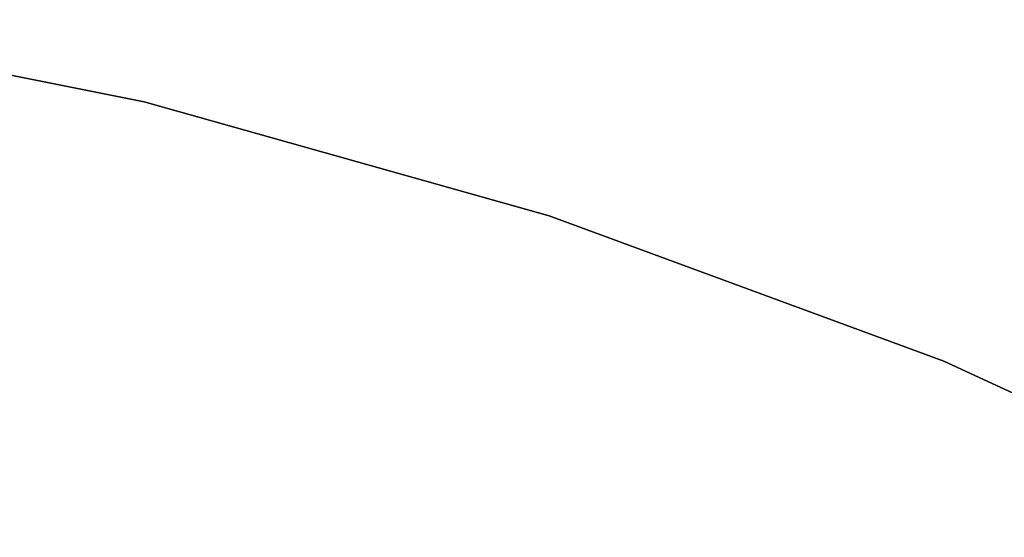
# Model space of a CAD drawing. Extents: x -189 to 189, y -189 to 189.
# Tile 469 of 591: x 7.9 to 14.79, y 33.41 to 37.03. Entities that reach past the tile are written whole.
import ezdxf

# ---------------------------------------------------------------- set-up
doc = ezdxf.new("R2010")
doc.units = 0
doc.header["$LTSCALE"] = 25.4
doc.layers.get('0').update_dxf_attribs({"linetype": 'CONTINUOUS'})

# ---------------------------------------------------------------- blocks, each defined once
blk = doc.blocks.new('CAMELEON-KENAI-C-12244_STL')
at = {"color": 0}
for p, q in [((8.7696, 36.4578, -4), (5.8817, 37.0322, -4)), ((5.8817, 37.0322, -2), (8.7696, 36.4578, -2)), ((5.8817, 37.0322, -2), (8.7696, 36.4578, -2)), ((8.7696, 36.4578, -4), (5.8817, 37.0322, -4)), ((11.6036, 35.6585, -4), (8.7696, 36.4578, -4)), ((8.7696, 36.4578, -2), (11.6036, 35.6585, -2)), ((8.7696, 36.4578, -2), (11.6036, 35.6585, -2)), ((8.7696, 36.4578, -2), (8.7696, 36.4578, -4)), ((11.6036, 35.6585, -4), (8.7696, 36.4578, -4)), ((8.7696, 36.4578, -2), (8.7696, 36.4578, -4)), ((14.3661, 34.6394, -4), (11.6036, 35.6585, -4)), ((11.6036, 35.6585, -2), (14.3661, 34.6394, -2)), ((11.6036, 35.6585, -2), (14.3661, 34.6394, -2)), ((11.6036, 35.6585, -2), (11.6036, 35.6585, -4)), ((14.3661, 34.6394, -4), (11.6036, 35.6585, -4)), ((11.6036, 35.6585, -2), (11.6036, 35.6585, -4)), ((17.0401, 33.4066, -4), (14.3661, 34.6394, -4)), ((14.3661, 34.6394, -2), (17.0401, 33.4066, -2)), ((14.3661, 34.6394, -2), (17.0401, 33.4066, -2)), ((14.3661, 34.6394, -2), (14.3661, 34.6394, -4)), ((17.0401, 33.4066, -4), (14.3661, 34.6394, -4)), ((14.3661, 34.6394, -2), (14.3661, 34.6394, -4))]:
    blk.add_line(p, q, dxfattribs=at)

msp = doc.modelspace()

# ---------------------------------------------------------------- block references
at = {"color": 0}
msp.add_blockref('CAMELEON-KENAI-C-12244_STL', (0, 0), dxfattribs=at)

doc.saveas('drawing.dxf')
